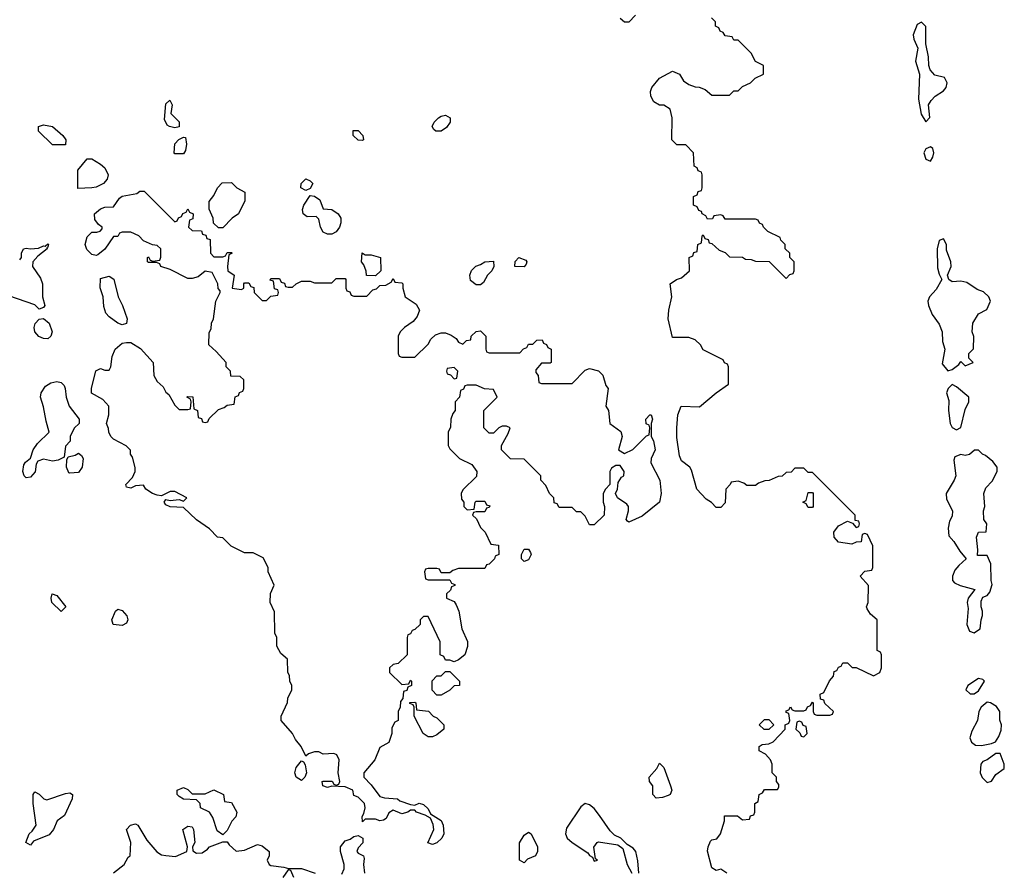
# Model space of a CAD drawing. Header units: inches. Extents: x 2380053 to 2584298, y 380219 to 546618.
# Tile 611 of 656: x 2525300 to 2529809, y 434014 to 437920. Entities that reach past the tile are written whole.
import ezdxf

# ---------------------------------------------------------------- set-up
doc = ezdxf.new("R2010")
doc.units = ezdxf.units.IN
doc.header["$MEASUREMENT"] = 0
doc.layers.add('C5423', color=7, linetype='Continuous')

msp = doc.modelspace()

# ---------------------------------------------------------------- linework, layer by layer
at = {"layer": 'C5423', "color": 2}
for points, elevation in [([(2528119.6, 437940.4), (2528090, 437908), (2528070, 437908), (2528050, 437926)], 38), ([(2528538, 434010), (2528510, 434028), (2528490, 434022), (2528470, 434035.3), (2528449.7, 434110.3), (2528452.3, 434130), (2528463.6, 434156.4), (2528470, 434162.8), (2528492.7, 434167.3), (2528508.7, 434190), (2528528, 434250), (2528527.3, 434272.7), (2528587.3, 434272.7), (2528610, 434254), (2528642, 434258), (2528647.3, 434272.7), (2528662, 434278), (2528666, 434290), (2528666, 434330), (2528682, 434338), (2528686, 434370), (2528702, 434378), (2528710, 434394), (2528770, 434394), (2528776.4, 434403.6), (2528776.4, 434416.4), (2528766, 434430), (2528766, 434450), (2528746, 434470), (2528746, 434510), (2528738, 434530), (2528714.6, 434554.6), (2528686, 434570), (2528686, 434590), (2528700.4, 434599.6), (2528730, 434602), (2528750, 434612), (2528806, 434670), (2528806, 434690), (2528822, 434698), (2528826, 434710), (2528822, 434742), (2528810, 434746), (2528810, 434754), (2528822, 434758), (2528830, 434772), (2528838, 434758), (2528850, 434754), (2528890, 434754), (2528902, 434758), (2528907.3, 434772.7), (2528922, 434778), (2528930, 434794), (2528934, 434790), (2528934, 434750), (2528938, 434738), (2528950, 434734), (2529010, 434734), (2529022, 434738), (2529026, 434750), (2528987.3, 434787.3), (2528982, 434802), (2528967.3, 434807.3), (2528966, 434830), (2528982, 434838), (2529008.4, 434891.6), (2529027.3, 434912.7), (2529030, 434934), (2529042, 434938), (2529050, 434954), (2529062, 434958), (2529070, 434974), (2529090, 434974), (2529112.7, 434952.7), (2529130, 434952), (2529210, 434914), (2529238, 434930), (2529246, 434950), (2529246, 435010), (2529242, 435022), (2529226, 435030), (2529226, 435170), (2529196.4, 435196.4), (2529180.4, 435220.4), (2529178, 435230), (2529186, 435250), (2529187.3, 435327.3), (2529148, 435370), (2529170, 435394), (2529202, 435398), (2529206, 435410), (2529206, 435510), (2529182, 435562), (2529170, 435566), (2529158, 435562), (2529152.7, 435527.3), (2529130, 435526), (2529110, 435518), (2529050, 435526), (2529028.9, 435548.9), (2529028.4, 435571.6), (2529050, 435602), (2529090, 435622), (2529114, 435614), (2529130, 435594), (2529142, 435598), (2529146, 435610), (2529142, 435622), (2529126, 435626), (2529126, 435650), (2528930, 435846), (2528910, 435846), (2528890, 435866), (2528850, 435866), (2528832.7, 435847.3), (2528810, 435846), (2528791.6, 435828.4), (2528772.7, 435827.3), (2528731.6, 435808.4), (2528712.7, 435807.3), (2528683.6, 435796.4), (2528670, 435786), (2528630, 435786), (2528616.4, 435796.4), (2528590, 435806), (2528558, 435802), (2528554, 435790), (2528534, 435770), (2528530, 435706), (2528510, 435686), (2528490, 435686), (2528468.4, 435708.4), (2528443.1, 435723.1), (2528401.2, 435770), (2528376.6, 435856.6), (2528369.4, 435869.4), (2528330, 435899), (2528321.4, 435921.4), (2528310, 436006), (2528309.6, 436050.4), (2528314, 436110), (2528328.7, 436150), (2528412.9, 436147.1), (2528490, 436211.3), (2528546, 436250), (2528546, 436330), (2528542, 436342), (2528527.3, 436347.3), (2528522, 436362), (2528430, 436408), (2528418, 436430), (2528393.6, 436453.6), (2528364.7, 436464.7), (2528290, 436464), (2528269.7, 436550), (2528272.7, 436590), (2528286.6, 436650), (2528278, 436710), (2528308, 436730), (2528330, 436738), (2528368, 436770), (2528366, 436830), (2528382, 436838), (2528387.3, 436852.7), (2528402, 436858), (2528406, 436890), (2528422, 436898), (2528426, 436930), (2528430, 436934), (2528438, 436918), (2528452.7, 436912.7), (2528458, 436898), (2528470, 436894), (2528503.6, 436863.6), (2528530, 436854), (2528550, 436834), (2528610, 436832), (2528623.6, 436823.6), (2528650, 436822), (2528670, 436814), (2528731.6, 436811.6), (2528810, 436734), (2528827.3, 436752.7), (2528842, 436758), (2528846, 436770), (2528846, 436810), (2528826, 436830), (2528826, 436850), (2528806, 436870), (2528806, 436890), (2528786, 436910), (2528782, 436922), (2528726, 436950), (2528706, 436970), (2528702, 436982), (2528687.3, 436987.3), (2528682, 437002), (2528670, 437006), (2528530, 437006), (2528522, 437022), (2528510, 437026), (2528478, 437022), (2528472.7, 437007.3), (2528450, 437006), (2528442, 437022), (2528426, 437030), (2528422, 437042), (2528410, 437046), (2528402, 437062), (2528386, 437070), (2528386, 437110), (2528402, 437118), (2528407.3, 437132.7), (2528422, 437138), (2528426, 437150), (2528426, 437210), (2528422, 437222), (2528407.3, 437227.3), (2528402, 437242), (2528388.4, 437248.4), (2528386, 437310), (2528350, 437346), (2528310, 437346), (2528286, 437370), (2528288, 437470), (2528278, 437510), (2528250, 437528.7), (2528230, 437529), (2528203.7, 437543.7), (2528189.5, 437569.5), (2528189.3, 437590.7), (2528195.3, 437610), (2528230, 437652), (2528290, 437684.7), (2528322, 437670), (2528339.6, 437639.6), (2528363.6, 437623.6), (2528392.7, 437612.7), (2528411.6, 437611.6), (2528439.6, 437599.6), (2528470, 437574), (2528550, 437574), (2528570, 437594), (2528590, 437594), (2528610, 437614), (2528646, 437630), (2528668.4, 437651.6), (2528706, 437670), (2528706, 437710), (2528668.9, 437728.9), (2528650, 437766), (2528590, 437826), (2528570, 437826), (2528562, 437842), (2528530, 437846), (2528522, 437862), (2528507.3, 437867.3), (2528502, 437882), (2528486, 437890), (2528486, 437910), (2528468, 437928)], 38), ([(2525300.4, 436819.6), (2525308, 436830), (2525308.7, 436850), (2525318, 436870), (2525330, 436874), (2525350.4, 436870.4), (2525386.5, 436873.5), (2525410, 436884), (2525417.2, 436882.8), (2525430, 436893), (2525433, 436890), (2525430, 436878), (2525424.7, 436875.3), (2525426.8, 436870), (2525383.1, 436836.9), (2525361, 436810), (2525358.8, 436790), (2525396, 436736), (2525404.6, 436710), (2525405.5, 436650), (2525414.9, 436610), (2525410, 436601.2), (2525390, 436593.2), (2525370, 436614), (2525250, 436655.3)], 38), ([(2528136, 434010), (2528130, 434066), (2528120.9, 434110), (2528110, 434125.2), (2528081.2, 434141.2), (2528052.3, 434170), (2528024.4, 434184.4), (2528003.7, 434203.7), (2527954.9, 434274.9), (2527930, 434306), (2527910, 434322.7), (2527890, 434329), (2527870, 434314), (2527803.4, 434216.6), (2527799.1, 434190), (2527807.7, 434170), (2527830.6, 434150), (2527902.5, 434102.5), (2527910, 434091.3), (2527923.6, 434083.6), (2527930, 434064.7), (2527946, 434070), (2527936.4, 434076.4), (2527929.2, 434129.2), (2527944, 434150), (2527950, 434153.4), (2528039.5, 434139.5), (2528062.5, 434122.5), (2528082, 434050), (2528102.8, 434010)], 42), ([(2525730, 434011), (2525778, 434050), (2525796.4, 434083.6), (2525806, 434090), (2525809.2, 434150), (2525788.7, 434210), (2525808, 434230), (2525830, 434236), (2525842, 434230), (2525882, 434162), (2525928.3, 434108.3), (2525950, 434094.8), (2525968.9, 434091.1), (2526014, 434086), (2526066, 434110), (2526068, 434130), (2526048, 434210), (2526070, 434224.7), (2526090, 434222), (2526096, 434210), (2526102, 434150), (2526092, 434130), (2526092.7, 434112.7), (2526110, 434102), (2526136.4, 434103.6), (2526160.4, 434119.6), (2526169, 434131), (2526230, 434154), (2526250, 434154), (2526259.6, 434139.6), (2526291.3, 434111.3), (2526330, 434114.8), (2526390, 434141), (2526410, 434136), (2526442, 434110), (2526442, 434090), (2526434, 434070), (2526442, 434050), (2526450, 434044.7), (2526510, 434038), (2526531.1, 434031.1), (2526590, 434031.3), (2526654, 434010)], 38), ([(2526775.1, 434004.9), (2526786.6, 434030), (2526786.6, 434050), (2526769, 434110), (2526769.4, 434130.6), (2526790, 434158), (2526814, 434166), (2526830, 434178), (2526850, 434182), (2526871, 434170), (2526871.3, 434148.7), (2526850, 434126), (2526844.7, 434110), (2526850, 434102), (2526874, 434090), (2526878, 434078), (2526874.8, 434050), (2526879.1, 434010)], 38), ([(2526555.3, 433990), (2526542, 434022), (2526530, 434026), (2526504.7, 433990)], 38)]:
    msp.add_lwpolyline(points, dxfattribs=dict(at, elevation=elevation))
at = {"layer": 'C5423', "color": 2, "elevation": 38}
for points in [[(2529430, 437908), (2529410, 437898), (2529390.8, 437850), (2529394, 437830), (2529412, 437790), (2529402.8, 437730), (2529420.5, 437670), (2529416, 437556), (2529427.5, 437487.5), (2529450, 437452), (2529468.4, 437471.6), (2529462, 437530), (2529473.2, 437550), (2529492.7, 437570), (2529530, 437594.8), (2529542.7, 437610), (2529546.6, 437630), (2529535.1, 437655.1), (2529490, 437665.2), (2529469.2, 437690), (2529462.7, 437710), (2529461.2, 437750), (2529448.7, 437808.7), (2529448.7, 437888.7)], [(2526010, 437424), (2525986, 437430), (2525976.4, 437436.4), (2525963.1, 437463.1), (2525970, 437534), (2525988.4, 437551.6), (2525998, 437530), (2525992, 437490), (2526030, 437451.3), (2526030, 437428.7)], [(2527230, 437408.7), (2527206, 437410), (2527196.4, 437416.4), (2527188.7, 437430), (2527198, 437450), (2527218, 437470), (2527230, 437478), (2527250, 437482), (2527271, 437471), (2527271, 437450), (2527254.4, 437425.6)], [(2525450, 437346), (2525386, 437410), (2525386, 437430), (2525410, 437438), (2525450, 437430.8), (2525498, 437390), (2525511.3, 437370), (2525510, 437346)], [(2526870, 437366), (2526850, 437368), (2526828, 437390), (2526827.3, 437412.7), (2526850, 437412), (2526872, 437390), (2526874, 437370)], [(2526010, 437306), (2526008, 437310), (2526010, 437352), (2526029.1, 437370.9), (2526050, 437382), (2526059.6, 437379.6), (2526064.7, 437350), (2526059.6, 437320.4), (2526050, 437306)], [(2529470, 437337.2), (2529450, 437328.7), (2529440.7, 437310), (2529450, 437281), (2529470, 437271.3), (2529481.2, 437290), (2529486, 437310), (2529482, 437330)], [(2525566, 437146), (2525566, 437230), (2525610, 437282), (2525630, 437282), (2525670, 437258), (2525690, 437241), (2525706, 437210), (2525701, 437190), (2525684.7, 437170), (2525650, 437153.2), (2525630, 437149.3)], [(2526210, 436966), (2526187.3, 436987.3), (2526186, 437010), (2526167.3, 437052.7), (2526167.3, 437087.3), (2526190, 437114), (2526206, 437150), (2526227.3, 437172.7), (2526270, 437174), (2526294, 437150), (2526332, 437130), (2526331.3, 437090), (2526302, 437030), (2526274, 437010), (2526230, 436966)], [(2526610, 437138), (2526588, 437150), (2526588.7, 437170), (2526610, 437191), (2526630, 437182), (2526642, 437170), (2526630, 437146)], [(2526010, 436994), (2526022, 436998), (2526027.3, 437012.7), (2526042, 437018), (2526047.3, 437032.7), (2526062, 437038), (2526070, 437054), (2526078, 437038), (2526094, 437030), (2526092.7, 437007.3), (2526078, 437002), (2526074, 436970), (2526090, 436954), (2526132.7, 436952.7), (2526138, 436938), (2526152.7, 436932.7), (2526158, 436918), (2526172.7, 436912.7), (2526174, 436850), (2526190, 436834), (2526230, 436834), (2526242, 436838), (2526250, 436854), (2526270, 436854), (2526274, 436850), (2526258, 436842), (2526252, 436790), (2526254, 436770), (2526282, 436750), (2526274, 436690), (2526316.4, 436683.6), (2526326, 436690), (2526326, 436710), (2526330, 436714), (2526350, 436714), (2526358, 436698), (2526372.7, 436692.7), (2526374, 436670), (2526410, 436634), (2526430, 436634), (2526450, 436654), (2526482, 436658), (2526486, 436670), (2526482, 436682), (2526467.3, 436687.3), (2526462, 436722), (2526447.3, 436727.3), (2526450, 436734), (2526490, 436734), (2526498, 436718), (2526512.7, 436712.7), (2526518, 436698), (2526530, 436694), (2526550, 436694), (2526566, 436710), (2526590, 436722), (2526630, 436722), (2526650, 436714), (2526730, 436714), (2526750, 436734), (2526790, 436734), (2526794, 436730), (2526794, 436690), (2526798, 436678), (2526812.7, 436672.7), (2526818, 436658), (2526830, 436654), (2526890, 436654), (2526918, 436682), (2526933.6, 436686.4), (2526950, 436702), (2526976.4, 436703.6), (2527002, 436718), (2527010, 436734), (2527018, 436718), (2527050, 436714), (2527054, 436710), (2527054, 436690), (2527064.7, 436650), (2527116, 436616), (2527131.3, 436590), (2527119.8, 436560.2), (2527102, 436538), (2527062, 436510), (2527042, 436490), (2527034, 436470), (2527034, 436390), (2527038, 436378), (2527050, 436374), (2527110, 436374), (2527170, 436434), (2527183.1, 436456.9), (2527204, 436476), (2527230, 436484.7), (2527250, 436484.7), (2527275.3, 436475.3), (2527298.8, 436458.8), (2527310, 436442), (2527330, 436434), (2527346, 436450), (2527366, 436454), (2527368, 436470), (2527390, 436492), (2527410, 436494), (2527434, 436470), (2527434, 436410), (2527438, 436398), (2527450, 436394), (2527590, 436394), (2527607.3, 436412.7), (2527622, 436418), (2527630, 436434), (2527650, 436434), (2527668.4, 436451.6), (2527692.7, 436452.7), (2527698, 436438), (2527712.7, 436432.7), (2527718, 436418), (2527734, 436410), (2527734, 436350), (2527730, 436346), (2527690, 436346), (2527663.6, 436316.4), (2527663.6, 436303.6), (2527674, 436290), (2527678, 436258), (2527690, 436254), (2527830, 436254), (2527890, 436314), (2527910, 436322), (2527950, 436311.3), (2527970, 436292), (2527984.9, 436244.9), (2527994.8, 436230), (2527984.7, 436150), (2527996, 436130), (2528002, 436070), (2528053.4, 436033.4), (2528058.8, 436010), (2528042, 435950), (2528070, 435932), (2528108.4, 435951.6), (2528170, 436014), (2528182, 436018), (2528186, 436050), (2528182, 436062), (2528168.4, 436068.4), (2528168, 436090), (2528186, 436110), (2528192, 436110), (2528198, 436090), (2528192, 436070), (2528192, 436010), (2528202, 435990), (2528210.5, 435950), (2528191, 435909), (2528190.8, 435890), (2528232, 435810), (2528237.6, 435750), (2528230.3, 435709.7), (2528150, 435645.2), (2528090, 435618), (2528083.1, 435623.1), (2528078, 435630), (2528088.7, 435670), (2528088, 435690), (2528080.4, 435700.4), (2528038, 435730), (2528028.7, 435750), (2528038, 435770), (2528040.4, 435799.6), (2528056.4, 435823.6), (2528066, 435830), (2528068, 435850), (2528050, 435878), (2528030, 435878), (2528010, 435866), (2528002, 435850), (2528002, 435790), (2527982, 435770), (2527972, 435750), (2527972, 435710), (2527978, 435690), (2527976, 435650), (2527930, 435606), (2527910, 435606), (2527890, 435646), (2527870, 435666), (2527850, 435666), (2527830, 435686), (2527770, 435686), (2527762, 435702), (2527747.3, 435707.3), (2527746, 435730), (2527726, 435750), (2527710, 435786), (2527686, 435810), (2527686, 435830), (2527610, 435906), (2527548.4, 435908.4), (2527506, 435950), (2527506, 435970), (2527536.4, 436023.6), (2527546, 436050), (2527530, 436058), (2527510, 436058), (2527494, 436050), (2527470, 436026), (2527450, 436026), (2527426, 436050), (2527426, 436130), (2527486, 436190), (2527470, 436226), (2527428.4, 436228.4), (2527390, 436246), (2527350, 436246), (2527338, 436242), (2527332.7, 436227.3), (2527318, 436222), (2527314, 436190), (2527294, 436170), (2527294, 436130), (2527283.6, 436116.4), (2527274, 436090), (2527272.7, 436052.7), (2527262, 436030), (2527262, 435970), (2527270, 435954), (2527314, 435910), (2527370, 435882), (2527394, 435850), (2527392.7, 435827.3), (2527330, 435766), (2527322, 435750), (2527323.6, 435723.6), (2527334, 435710), (2527334, 435690), (2527350, 435674), (2527382, 435678), (2527386, 435710), (2527390, 435714), (2527430, 435714), (2527438, 435698), (2527452.7, 435692.7), (2527450, 435686), (2527438, 435682), (2527430, 435666), (2527390, 435666), (2527378, 435662), (2527374, 435650), (2527392.7, 435632.7), (2527410, 435594), (2527431.6, 435571.6), (2527458, 435518), (2527492.7, 435512.7), (2527494, 435470), (2527478, 435462), (2527474, 435450), (2527450, 435426), (2527438, 435422), (2527430, 435406), (2527310, 435406), (2527283.6, 435396.4), (2527270, 435386), (2527230, 435386), (2527222, 435402), (2527210, 435406), (2527170, 435406), (2527158, 435402), (2527154, 435390), (2527158, 435358), (2527170, 435354), (2527270, 435354), (2527278, 435338), (2527292.7, 435332.7), (2527292.7, 435327.3), (2527278, 435322), (2527272.7, 435307.3), (2527254, 435290), (2527254, 435270), (2527290, 435254), (2527299.6, 435239.6), (2527311.1, 435211.1), (2527324.7, 435130), (2527351.1, 435071.1), (2527351.1, 435048.9), (2527338, 435010), (2527310, 434988), (2527290, 434978), (2527270, 434986), (2527250, 434986), (2527242, 435002), (2527226, 435010), (2527226, 435070), (2527170, 435186), (2527150, 435186), (2527134, 435170), (2527134, 435150), (2527110, 435126), (2527098, 435122), (2527090, 435106), (2527078, 435102), (2527074, 435090), (2527074, 435010), (2527034, 434970), (2527010, 434966), (2526994, 434950), (2526994, 434930), (2527050, 434874), (2527082, 434878), (2527090, 434894), (2527094, 434890), (2527094, 434870), (2527078, 434862), (2527072.7, 434847.3), (2527058, 434842), (2527054, 434810), (2527043.6, 434796.4), (2527042, 434770), (2527034, 434750), (2527034, 434710), (2527018, 434702), (2527003.6, 434676.4), (2527004.7, 434650), (2526990.9, 434609.1), (2526950, 434586), (2526926, 434530), (2526876, 434470), (2526876, 434450), (2526910, 434414.8), (2526950, 434361), (2526970, 434354.8), (2527030, 434351.3), (2527041, 434341), (2527090, 434324.7), (2527110, 434322), (2527130, 434330.8), (2527150, 434324.7), (2527170, 434304.7), (2527182, 434282), (2527230, 434250.8), (2527238.8, 434230), (2527242.8, 434190), (2527234, 434170), (2527210, 434149.6), (2527190, 434140.9), (2527169.6, 434149.6), (2527197.2, 434210), (2527193.6, 434233.6), (2527182, 434262), (2527156.5, 434276.5), (2527118, 434290), (2527110, 434298), (2527090, 434299), (2527078, 434290), (2527050, 434281.2), (2527010, 434298), (2526990, 434286), (2526978.8, 434261.2), (2526966.4, 434253.6), (2526950, 434249.2), (2526930, 434257.2), (2526882, 434258), (2526870, 434246), (2526868, 434270), (2526876.4, 434283.6), (2526882, 434310), (2526879, 434330), (2526850, 434358), (2526830, 434366), (2526826, 434390), (2526790, 434406), (2526730, 434408.7), (2526710, 434402), (2526688, 434410), (2526686, 434430), (2526690, 434431), (2526731.1, 434431.1), (2526738, 434418), (2526750, 434414), (2526762, 434418), (2526766, 434430), (2526759.3, 434470), (2526762.7, 434530), (2526752.5, 434552.5), (2526738.6, 434558.6), (2526690, 434556), (2526670, 434565.2), (2526650, 434565.2), (2526622.8, 434557.2), (2526610, 434546), (2526589, 434590), (2526563.2, 434623.2), (2526549, 434650), (2526498, 434710), (2526498, 434730), (2526527.3, 434792.7), (2526528.4, 434811.6), (2526546, 434850), (2526546, 434870), (2526538, 434890), (2526536.4, 434916.4), (2526528, 434930), (2526526, 434990), (2526496.4, 435016.4), (2526478, 435050), (2526478, 435090), (2526468, 435110), (2526467.3, 435207.3), (2526448, 435250), (2526448.9, 435291.1), (2526466, 435330), (2526438, 435390), (2526438, 435410), (2526414.6, 435454.6), (2526370, 435478), (2526330, 435478), (2526268.4, 435508.4), (2526230, 435546), (2526206, 435550), (2526170, 435588), (2526110, 435628), (2526050, 435686), (2525990, 435688), (2525970, 435698), (2525962, 435710), (2525970, 435722), (2525990, 435718), (2526030, 435722), (2526050, 435714), (2526066, 435730), (2526010, 435758), (2525990, 435758), (2525950, 435738), (2525930, 435742), (2525908, 435750), (2525878, 435770), (2525867.3, 435787.3), (2525830, 435784), (2525810, 435774), (2525790, 435778), (2525786, 435790), (2525817.2, 435822.8), (2525828.7, 435850), (2525828.4, 435868.4), (2525816.4, 435916.4), (2525808, 435930), (2525807.3, 435947.3), (2525788.4, 435968.4), (2525730, 435998), (2525718, 436010), (2525708, 436030), (2525707.3, 436047.3), (2525698, 436070), (2525708.7, 436110), (2525708, 436150), (2525680.4, 436180.4), (2525628.7, 436208.7), (2525629, 436230), (2525648.4, 436311.6), (2525670, 436322), (2525690, 436314), (2525710, 436314), (2525718, 436330), (2525723.1, 436376.9), (2525738, 436410), (2525770, 436438), (2525790, 436441), (2525810, 436441), (2525853.7, 436413.7), (2525912, 436350), (2525914, 436290), (2525930, 436262), (2525958, 436238), (2525970, 436214), (2525983.6, 436203.6), (2526010, 436154), (2526030, 436134), (2526070, 436134), (2526082, 436138), (2526086, 436170), (2526082, 436182), (2526066, 436190), (2526070, 436194), (2526092.7, 436192.7), (2526098, 436138), (2526114, 436130), (2526118, 436098), (2526132.7, 436092.7), (2526138, 436078), (2526150, 436074), (2526162, 436078), (2526167.3, 436092.7), (2526210, 436134), (2526236.4, 436143.6), (2526250, 436154), (2526282, 436158), (2526287.3, 436192.7), (2526302, 436198), (2526307.3, 436212.7), (2526322, 436218), (2526326, 436230), (2526326, 436270), (2526310, 436286), (2526267.3, 436287.3), (2526266, 436310), (2526246, 436330), (2526246, 436350), (2526200.4, 436400.4), (2526166, 436430), (2526167.3, 436487.3), (2526176.4, 436503.6), (2526178, 436530), (2526188, 436550), (2526198, 436630), (2526218, 436670), (2526218, 436678), (2526208.4, 436688.4), (2526208, 436710), (2526182, 436762), (2526150, 436768), (2526118, 436742), (2526090, 436734), (2526070, 436734), (2525990, 436775.3), (2525946, 436790), (2525942, 436802), (2525927.3, 436807.3), (2525890, 436808), (2525886, 436810), (2525886, 436830), (2525890, 436834), (2525898, 436818), (2525910, 436814), (2525942, 436818), (2525947.3, 436832.7), (2525946, 436870), (2525930, 436886), (2525908, 436888), (2525880.4, 436900.4), (2525867.3, 436907.3), (2525846, 436930), (2525810, 436946), (2525770, 436946), (2525758, 436942), (2525750, 436926), (2525730, 436926), (2525690.8, 436869.2), (2525658, 436842), (2525650, 436839), (2525630, 436844), (2525607.6, 436867.6), (2525600.9, 436890), (2525610, 436924.7), (2525630, 436946), (2525654, 436946), (2525668.4, 436951.6), (2525678, 436962), (2525678, 436970), (2525662, 436982), (2525644.5, 437004.5), (2525642.7, 437030), (2525670, 437054), (2525690, 437060.7), (2525730, 437062), (2525758, 437102), (2525770, 437111.3), (2525836.4, 437123.6), (2525850, 437134), (2525870, 437134)], [(2526710, 436938), (2526690, 436946), (2526678, 436970), (2526670, 437006), (2526658, 437018), (2526616.4, 437016.4), (2526598, 437030), (2526595.3, 437050), (2526602, 437070), (2526630, 437114), (2526650, 437112), (2526674, 437094), (2526690, 437054), (2526730, 437051), (2526758, 437030), (2526770.8, 437010.8), (2526771, 436990), (2526764.7, 436970), (2526750, 436948), (2526730, 436938)], [(2529530, 436915.3), (2529510, 436908), (2529501, 436870), (2529503, 436783), (2529510, 436754), (2529522, 436730), (2529496.7, 436683.3), (2529466, 436650), (2529458, 436630), (2529461, 436610), (2529478, 436570), (2529510, 436524.7), (2529524.9, 436490), (2529525.2, 436445.2), (2529536, 436410), (2529524, 436344), (2529550, 436311.3), (2529570, 436318), (2529600.4, 436339.6), (2529610, 436354), (2529630, 436334), (2529666, 436350), (2529646, 436370), (2529646, 436390), (2529667.3, 436412.7), (2529668.4, 436468.4), (2529662, 436490), (2529665.2, 436530), (2529690, 436572), (2529728.4, 436591.6), (2529746, 436630), (2529738, 436650), (2529713.6, 436673.6), (2529684.7, 436684.7), (2529636.5, 436716.5), (2529610, 436722), (2529570, 436719), (2529555.3, 436730), (2529548, 436750), (2529565.2, 436790), (2529564, 436810), (2529544.7, 436864.7), (2529544, 436890)], [(2526882, 436842), (2526910, 436842), (2526952, 436830), (2526954, 436770), (2526930, 436746), (2526888.4, 436748.4), (2526887.3, 436767.3), (2526876.4, 436796.4), (2526866, 436810), (2526868.4, 436851.6)], [(2527390, 436706), (2527364.7, 436724.7), (2527362, 436750), (2527369.1, 436770.9), (2527389, 436791), (2527410, 436798), (2527430, 436811.3), (2527470, 436814), (2527472, 436790), (2527462, 436770), (2527442, 436750), (2527423.6, 436716.4), (2527410, 436706)], [(2527610, 436788), (2527568, 436790), (2527568.4, 436811.6), (2527586, 436830), (2527618, 436818), (2527622, 436810), (2527619.6, 436800.4)], [(2525770, 436522), (2525750, 436529), (2525710, 436559), (2525695.5, 436575.5), (2525686.3, 436606.3), (2525682.7, 436650), (2525669, 436691), (2525670, 436734), (2525710, 436744.7), (2525730.9, 436730.9), (2525751, 436651), (2525771.3, 436610), (2525792, 436550), (2525790, 436528.7)], [(2525430, 436458.7), (2525410, 436458.9), (2525388.4, 436468.4), (2525369.3, 436490), (2525366, 436510), (2525371.7, 436528.3), (2525390, 436547.7), (2525410, 436551), (2525434.9, 436530), (2525448.7, 436490), (2525442.4, 436470)], [(2527290, 436326), (2527258, 436322), (2527254, 436310), (2527258, 436298), (2527272.7, 436292.7), (2527290, 436274), (2527302, 436278), (2527306, 436310)], [(2525450, 435897.2), (2525410, 435906.6), (2525383, 435897), (2525376.3, 435883.7), (2525371.7, 435848.3), (2525350, 435823.7), (2525330, 435821.2), (2525321.2, 435830), (2525314.5, 435850), (2525318.6, 435881.4), (2525326.3, 435893.7), (2525350, 435912), (2525362.7, 435950), (2525381.6, 435978.4), (2525435.3, 436030), (2525420.9, 436080.9), (2525410, 436146), (2525395.3, 436190), (2525399, 436210), (2525418.4, 436241.6), (2525443.5, 436256.5), (2525470, 436262.6), (2525490, 436257.6), (2525503.8, 436243.8), (2525508.9, 436230), (2525513.4, 436190), (2525527.2, 436150), (2525572, 436090), (2525572, 436070), (2525550, 436048), (2525531.3, 436010), (2525531.6, 435988.4), (2525510, 435966), (2525503.6, 435916.4), (2525477.3, 435902.7)], [(2529570, 436248), (2529552, 436230), (2529544.7, 436210), (2529554.8, 436174.8), (2529553.4, 436130), (2529560.7, 436070), (2529570, 436051.3), (2529590, 436041), (2529609, 436051), (2529630, 436134), (2529646, 436170), (2529646, 436190), (2529590, 436238)], [(2525530, 435842), (2525524.7, 435844.7), (2525514, 435870), (2525516.4, 435903.6), (2525522, 435918), (2525554.6, 435925.4), (2525570, 435934), (2525583.6, 435923.6), (2525591.3, 435910), (2525586.8, 435870), (2525570, 435845.2)], [(2529690, 435948), (2529672.7, 435947.3), (2529650, 435928), (2529630, 435924), (2529610, 435928.7), (2529582.8, 435917.2), (2529578, 435902), (2529586, 435830), (2529578.8, 435810), (2529542, 435750), (2529543.6, 435723.6), (2529571.3, 435670), (2529570, 435646), (2529558, 435622), (2529551, 435590), (2529555.3, 435555.3), (2529578, 435530), (2529604.5, 435484.5), (2529634, 435450), (2529599.8, 435420.2), (2529582.5, 435397.5), (2529570.8, 435370), (2529571, 435351), (2529580.7, 435340.7), (2529607.3, 435327.3), (2529674, 435310), (2529642.8, 435270), (2529638.8, 435250), (2529642.8, 435222.8), (2529637.3, 435150), (2529650, 435118), (2529670, 435111.3), (2529690, 435124.7), (2529698, 435130), (2529702, 435170), (2529708.7, 435190), (2529708.7, 435210), (2529702, 435230), (2529703.1, 435256.9), (2529710, 435274), (2529730, 435282), (2529743.1, 435296.9), (2529753.2, 435333.2), (2529748.9, 435351.1), (2529747.3, 435427.3), (2529730, 435466), (2529686, 435466), (2529688, 435492), (2529682, 435550), (2529690, 435572), (2529726, 435574), (2529728, 435610), (2529715.3, 435630), (2529714, 435670), (2529719, 435690), (2529715.3, 435750), (2529724.7, 435775.3), (2529753.6, 435806.4), (2529775.3, 435850), (2529775.3, 435870), (2529756.5, 435896.5), (2529723.1, 435923.1), (2529709.1, 435929.1)], [(2528910, 435686), (2528902, 435702), (2528886, 435710), (2528902, 435718), (2528910, 435754), (2528930, 435754), (2528934, 435750), (2528934, 435690), (2528930, 435686)], [(2527610, 435438), (2527598, 435450), (2527598, 435470), (2527610, 435494), (2527630, 435494), (2527639.6, 435479.6), (2527642, 435470), (2527630, 435446)], [(2525490, 435209), (2525448, 435250), (2525444, 435270), (2525449.5, 435290.5), (2525470, 435282.8), (2525511, 435230)], [(2525770, 435144), (2525728.7, 435150), (2525722, 435170), (2525739, 435210), (2525750, 435218.8), (2525770, 435214), (2525790.6, 435189.4), (2525795.5, 435170), (2525790, 435155.3)], [(2527210, 434826), (2527188.4, 434848.4), (2527188.4, 434891.6), (2527210, 434914), (2527230, 434914), (2527250, 434934), (2527270, 434934), (2527314, 434890), (2527314, 434870), (2527290, 434868), (2527270, 434848), (2527230, 434826)], [(2529690, 434902), (2529642, 434870), (2529632, 434850), (2529651.6, 434831.6), (2529670, 434831.3), (2529690, 434846), (2529718, 434890), (2529710, 434898)], [(2527170, 434635.3), (2527148, 434650), (2527106, 434730), (2527106, 434770), (2527102, 434782), (2527087.3, 434787.3), (2527087.3, 434792.7), (2527110, 434794), (2527114, 434790), (2527118, 434758), (2527171.6, 434751.6), (2527194, 434730), (2527210, 434722), (2527242, 434690), (2527242, 434670), (2527210, 434644), (2527190, 434635.3)], [(2529730, 434793.2), (2529702, 434770), (2529692, 434750), (2529686, 434710), (2529659.8, 434660.2), (2529651.3, 434630), (2529658, 434610), (2529676, 434596), (2529704.7, 434595.3), (2529750, 434604.7), (2529768.7, 434611.3), (2529783.1, 434636.9), (2529794.6, 434665.4), (2529795.3, 434690), (2529788.4, 434711.6), (2529788, 434750), (2529773.6, 434773.6), (2529746, 434790)], [(2528730, 434668), (2528708.4, 434668.4), (2528686, 434690), (2528710, 434714), (2528730, 434714), (2528754, 434690)], [(2528870, 434706), (2528858, 434702), (2528854, 434670), (2528872.7, 434652.7), (2528878, 434638), (2528890, 434634), (2528906, 434650), (2528902, 434682), (2528887.3, 434687.3), (2528882, 434702)], [(2529790, 434558), (2529770, 434558), (2529730.9, 434529.1), (2529710, 434522), (2529701, 434510), (2529698.8, 434470), (2529707.7, 434447.7), (2529730, 434424.7), (2529750, 434432), (2529770, 434462), (2529808, 434490), (2529808.7, 434510)], [(2526590, 434434), (2526566, 434450), (2526560.9, 434470), (2526565.8, 434494.2), (2526590, 434524.7), (2526599.8, 434519.8), (2526606.8, 434506.8), (2526613.4, 434470), (2526606, 434450)], [(2528214, 434354), (2528199, 434370), (2528199, 434410), (2528184, 434430), (2528182, 434450), (2528218, 434490), (2528230, 434514), (2528250, 434494), (2528281, 434410), (2528286, 434390), (2528278, 434370), (2528270, 434365.2), (2528244, 434356)], [(2525425.4, 434345.4), (2525510, 434374.8), (2525530, 434378), (2525542, 434370), (2525541, 434350), (2525505.4, 434274.6), (2525472, 434250), (2525454.8, 434210), (2525434.9, 434185.1), (2525363.5, 434156.5), (2525350, 434138), (2525329, 434150), (2525344, 434190), (2525358, 434202), (2525375.3, 434230), (2525362, 434330), (2525362, 434370), (2525370, 434382), (2525390, 434372), (2525411, 434351)], [(2526090, 434374), (2526150, 434374), (2526190, 434391.3), (2526234, 434370), (2526238, 434338), (2526270, 434334), (2526294, 434290), (2526290, 434268), (2526271, 434249), (2526250, 434206), (2526230, 434186), (2526204.7, 434204.7), (2526185.2, 434265.2), (2526169, 434289), (2526128.9, 434308.9), (2526126, 434330), (2526110, 434346), (2526050, 434349.3), (2526030, 434362), (2526022, 434370), (2526022, 434390), (2526050, 434402), (2526070, 434394)], [(2527610, 434058), (2527589, 434070), (2527589, 434149), (2527610, 434184.7), (2527630, 434198), (2527642, 434190), (2527670.8, 434130), (2527670.9, 434109.1), (2527662, 434090), (2527626, 434074)]]:
    msp.add_lwpolyline(points, close=True, dxfattribs=at)

doc.saveas('drawing.dxf')
